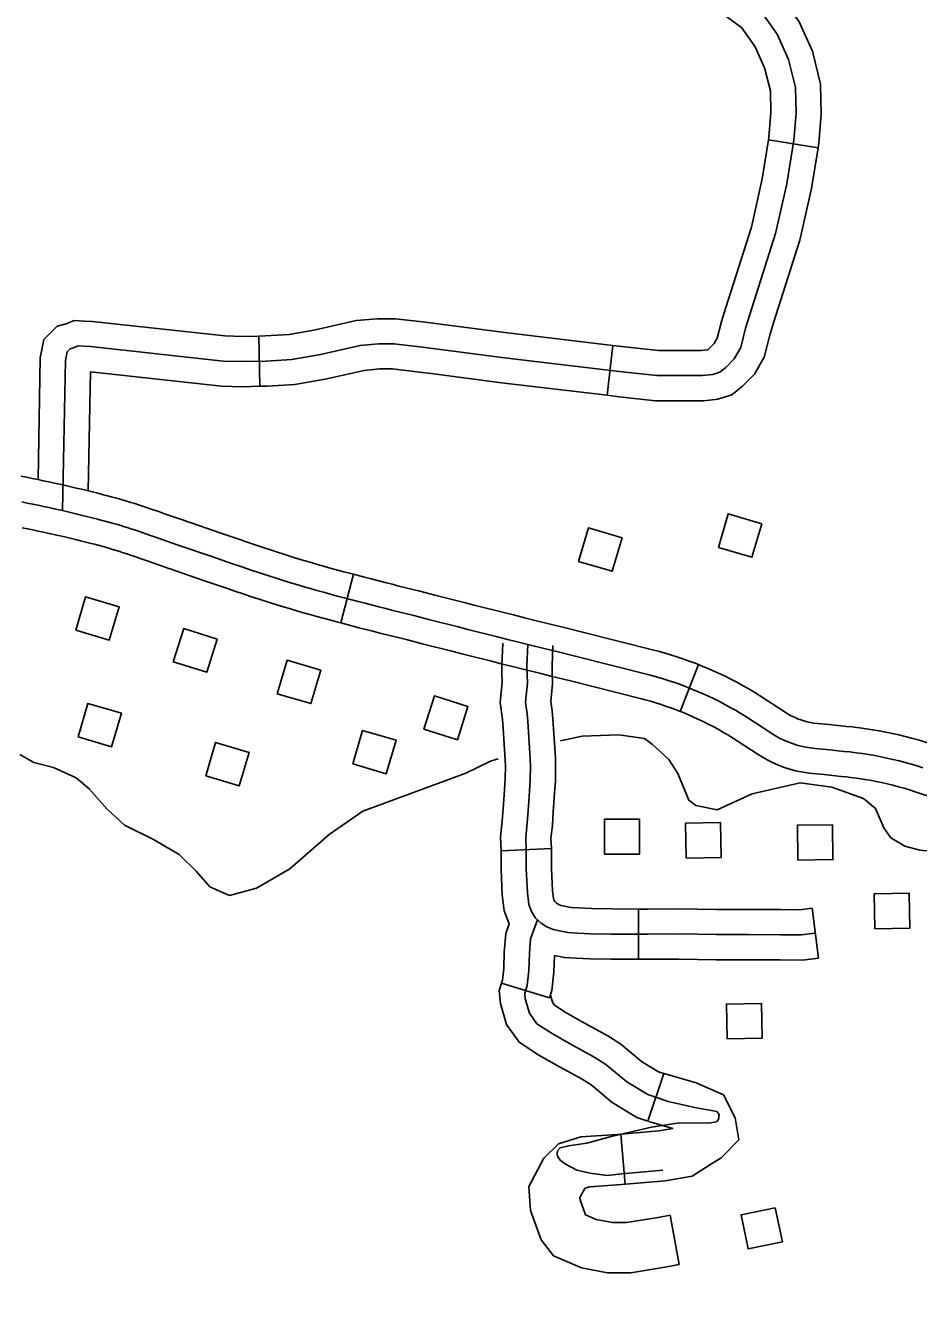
# Model space of a CAD drawing. Extents: x -19 to 366, y -4 to 359.
# Drawn here: x 136.861 to 137.366, y 193.292 to 194.009 of the extents above; entities that cross this region are included whole.
import ezdxf

# ---------------------------------------------------------------- set-up
doc = ezdxf.new("R2010")
doc.units = 0
for name, color, linetype in [('Level 31', 7, 'Continuous'), ('Level 32', 7, 'Continuous'), ('Level 35', 7, 'Continuous'), ('Level 56', 7, 'Continuous'), ('Level 60', 7, 'Continuous')]:
    doc.layers.add(name, color=color, linetype=linetype)

msp = doc.modelspace()

# ---------------------------------------------------------------- linework, layer by layer
at = {"layer": 'Level 31'}
for p, q in [((137.30943, 193.94008), (137.28138, 193.94458)), ((136.99328, 193.83379), (136.99393, 193.80539)), ((137.19348, 193.82852), (137.19013, 193.80031)), ((137.19013, 193.80031), (137.19013, 193.80031)), ((137.0468, 193.69918), (137.03957, 193.67171)), ((137.14354, 193.67465), (137.14354, 193.67465)), ((137.23142, 193.62174), (137.24185, 193.64816))]:
    msp.add_line(p, q, dxfattribs=at)
for points in [[(137.30943, 193.94008), (137.30986, 193.94277), (137.31117, 193.95923), (137.31082, 193.97611), (137.30619, 193.99466), (137.29873, 194.01136), (137.28688, 194.02803), (137.26946, 194.04084), (137.2679, 194.04171)], [(136.88235, 193.73514), (136.88396, 193.81998), (136.88487, 193.82484), (136.88669, 193.82666), (136.88882, 193.82727), (136.89125, 193.82818), (136.89822, 193.82788), (136.97318, 193.81968), (136.9841, 193.81937), (136.99745, 193.81968), (137.01202, 193.82059), (137.0281, 193.82332), (137.05056, 193.82848), (137.06087, 193.82939), (137.06967, 193.82939), (137.08576, 193.82757), (137.13218, 193.8215), (137.19864, 193.81361), (137.21836, 193.81148), (137.23414, 193.81148), (137.24416, 193.81148), (137.24992, 193.81209), (137.25387, 193.8133), (137.25721, 193.81603), (137.26206, 193.82089), (137.2657, 193.82727), (137.26843, 193.8382), (137.28543, 193.89164), (137.2918, 193.91987), (137.29574, 193.94447), (137.29696, 193.95965), (137.29665, 193.97422), (137.29271, 193.99001), (137.28634, 194.00428), (137.27663, 194.01794)], [(137.28138, 193.94458), (137.28163, 193.94616), (137.28274, 193.96007), (137.28249, 193.97233), (137.27923, 193.98536), (137.27394, 193.9972), (137.26637, 194.00785), (137.25405, 194.01691), (137.25402, 194.01693)], [(137.28138, 193.94458), (137.27784, 193.92256), (137.2717, 193.89536), (137.25725, 193.84991)], [(137.28432, 193.8413), (137.29915, 193.88791), (137.30575, 193.91718), (137.30943, 193.94008)], [(137.25725, 193.84991), (137.25476, 193.84208), (137.2524, 193.83261), (137.25067, 193.82959), (137.24766, 193.82658), (137.24704, 193.82607), (137.24341, 193.82569), (137.23414, 193.82569), (137.21913, 193.82569), (137.20024, 193.82772), (137.19348, 193.82852)], [(136.89677, 193.74633), (136.89628, 193.74645), (136.89317, 193.7472), (136.89007, 193.74793), (136.88551, 193.74899), (136.88075, 193.75006), (136.87763, 193.75074), (136.87452, 193.75141), (136.8714, 193.75208), (136.86848, 193.75272), (136.86978, 193.82144), (136.87172, 193.83177), (136.87925, 193.83931), (136.88436, 193.84077), (136.88897, 193.8425), (136.89468, 193.84225)], [(136.89468, 193.84225), (136.89931, 193.84205), (136.97415, 193.83386), (136.98414, 193.83358), (136.99328, 193.83379)], [(136.99328, 193.83379), (136.99685, 193.83387), (137.01038, 193.83472), (137.02532, 193.83726), (137.04833, 193.84255), (137.06025, 193.8436), (137.07048, 193.8436), (137.08748, 193.84167), (137.0944, 193.84077)], [(137.0944, 193.84077), (137.13394, 193.8356), (137.19348, 193.82852)], [(137.19013, 193.80031), (137.19704, 193.79949), (137.2176, 193.79728), (137.23414, 193.79728), (137.2449, 193.79728), (137.25278, 193.79811), (137.26071, 193.80055), (137.26675, 193.80549), (137.27345, 193.8122), (137.27901, 193.82192), (137.28211, 193.83432), (137.28432, 193.8413)], [(136.89805, 193.81361), (136.89677, 193.74633)], [(136.99393, 193.80539), (136.98406, 193.80517), (136.97221, 193.8055), (136.89805, 193.81361)], [(136.99393, 193.80539), (136.99806, 193.80548), (137.01366, 193.80646), (137.03088, 193.80939), (137.05278, 193.81442), (137.0615, 193.81519), (137.06887, 193.81519), (137.08404, 193.81347), (137.09072, 193.8126)], [(137.09072, 193.8126), (137.13043, 193.8074), (137.19013, 193.80031)], [(136.95252, 193.72907), (136.95176, 193.72934), (136.94005, 193.73341), (136.93616, 193.73477), (136.93407, 193.73551), (136.9319, 193.73626), (136.92972, 193.737), (136.92752, 193.73773), (136.92534, 193.73843), (136.92315, 193.73913), (136.92096, 193.73981), (136.91877, 193.74048), (136.91653, 193.74113), (136.91433, 193.74177), (136.91212, 193.74239), (136.90991, 193.743), (136.90769, 193.7436), (136.90558, 193.74414), (136.90247, 193.74493), (136.89936, 193.7457), (136.89628, 193.74645), (136.89317, 193.7472), (136.89007, 193.74793), (136.88551, 193.74899), (136.88075, 193.75006), (136.87763, 193.75074), (136.87452, 193.75141), (136.8714, 193.75208), (136.86829, 193.75273), (136.86516, 193.75336), (136.86204, 193.75399), (136.85894, 193.7546)], [(136.88235, 193.73514), (136.87767, 193.73619), (136.8746, 193.73686), (136.87155, 193.73752), (136.86847, 193.73818), (136.86542, 193.73881), (136.86235, 193.73944), (136.85927, 193.74005)], [(137.14538, 193.65956), (137.13941, 193.66104), (137.13383, 193.66244), (137.12827, 193.66383), (137.11151, 193.66805), (137.10595, 193.66946), (137.08922, 193.67372), (137.08366, 193.67515), (137.08085, 193.67587), (137.07691, 193.67684), (137.06903, 193.67879), (137.0651, 193.67978), (137.06118, 193.68077), (137.05333, 193.68279), (137.04942, 193.6838), (137.04159, 193.68587), (137.03767, 193.68691), (137.02986, 193.68901), (137.02602, 193.69006), (137.02179, 193.69127), (137.01885, 193.69214), (137.01591, 193.69302), (137.01003, 193.6948), (137.00709, 193.69571), (137.00417, 193.69663), (136.99831, 193.6985), (136.9954, 193.69945), (136.99248, 193.70041), (136.98956, 193.70138), (136.98375, 193.70335), (136.98085, 193.70435), (136.97846, 193.70518), (136.96668, 193.70918), (136.96278, 193.71052), (136.95103, 193.71456), (136.94711, 193.71592), (136.93538, 193.72), (136.93146, 193.72136), (136.92937, 193.7221), (136.92729, 193.72282), (136.92521, 193.72353), (136.9231, 193.72423), (136.921, 193.72491), (136.9189, 193.72558), (136.91679, 193.72623), (136.91469, 193.72687), (136.91256, 193.7275), (136.91044, 193.72811), (136.90831, 193.72871), (136.90618, 193.72929), (136.90406, 193.72986), (136.90205, 193.73038), (136.89902, 193.73115), (136.89597, 193.73191), (136.89294, 193.73265), (136.88989, 193.73338), (136.88683, 193.7341), (136.88235, 193.73514)], [(137.0468, 193.69918), (137.04522, 193.6996), (137.04135, 193.70063), (137.03358, 193.70272), (137.02984, 193.70374), (137.02576, 193.70491), (137.0229, 193.70576), (137.02001, 193.70662), (137.0142, 193.70838), (137.01133, 193.70927), (137.00847, 193.71017), (137.00267, 193.71202), (136.99981, 193.71295), (136.99693, 193.7139), (136.99408, 193.71485), (136.98834, 193.71679), (136.98549, 193.71777), (136.98307, 193.71861), (136.97128, 193.72262), (136.9674, 193.72395), (136.95566, 193.72799), (136.95252, 193.72907)], [(136.94326, 193.70222), (136.94246, 193.70249), (136.93071, 193.70658), (136.92675, 193.70796), (136.92467, 193.7087), (136.92268, 193.70939), (136.9207, 193.71006), (136.91869, 193.71073), (136.91666, 193.71138), (136.91465, 193.71202), (136.91262, 193.71265), (136.91061, 193.71326), (136.90859, 193.71386), (136.90654, 193.71445), (136.9045, 193.71502), (136.90246, 193.71558), (136.90043, 193.71613), (136.89852, 193.71662), (136.89557, 193.71737), (136.89258, 193.71811), (136.8896, 193.71884), (136.8866, 193.71956), (136.8836, 193.72027), (136.87919, 193.72129), (136.8746, 193.72232), (136.87157, 193.72299), (136.86857, 193.72364), (136.86555, 193.72428), (136.86256, 193.7249), (136.85954, 193.72551)], [(137.03957, 193.67171), (137.03795, 193.67213), (137.03399, 193.67319), (137.02615, 193.6753), (137.0222, 193.67638), (137.01782, 193.67763), (137.01481, 193.67852), (137.01181, 193.67942), (137.00586, 193.68122), (137.00285, 193.68216), (136.99988, 193.68309), (136.99396, 193.68498), (136.99098, 193.68595), (136.98802, 193.68692), (136.98504, 193.68791), (136.97915, 193.68991), (136.97621, 193.69092), (136.97385, 193.69174), (136.96209, 193.69574), (136.95816, 193.69709), (136.94641, 193.70113), (136.94325, 193.70222)], [(137.14354, 193.67465), (137.14285, 193.67482), (137.13728, 193.67621), (137.13173, 193.67761), (137.11499, 193.68182), (137.10945, 193.68322), (137.09274, 193.68748), (137.0872, 193.6889), (137.08431, 193.68965), (137.08031, 193.69063), (137.07248, 193.69257), (137.06858, 193.69355), (137.0647, 193.69454), (137.05688, 193.69654), (137.05301, 193.69755), (137.0468, 193.69918)], [(137.03957, 193.67171), (137.04582, 193.67006), (137.04978, 193.66903), (137.05767, 193.66701), (137.06162, 193.66601), (137.06559, 193.66501), (137.07351, 193.66305), (137.07738, 193.66209), (137.08013, 193.66139), (137.0857, 193.65996), (137.10245, 193.65569), (137.10803, 193.65427), (137.1248, 193.65006), (137.13037, 193.64866), (137.13597, 193.64726), (137.13669, 193.64708)], [(137.24185, 193.64816), (137.23998, 193.6489), (137.23652, 193.65019), (137.23303, 193.65142), (137.22955, 193.65259), (137.22603, 193.65369), (137.2225, 193.65473), (137.21898, 193.65571), (137.21663, 193.65632), (137.17635, 193.66654), (137.16514, 193.6693), (137.15957, 193.67067), (137.1488, 193.67334), (137.14354, 193.67465)], [(137.3687, 193.58987), (137.36535, 193.59094), (137.36198, 193.59195), (137.35859, 193.5929), (137.35518, 193.59379), (137.35176, 193.59462), (137.34833, 193.59539), (137.3449, 193.59611), (137.34144, 193.59677), (137.33797, 193.59736), (137.33449, 193.5979), (137.33102, 193.59838), (137.32729, 193.5988), (137.32404, 193.59915), (137.32078, 193.59949), (137.31753, 193.59983), (137.31427, 193.60015), (137.30774, 193.60078), (137.30517, 193.60105), (137.30256, 193.60147), (137.29996, 193.60201), (137.2974, 193.6027), (137.29489, 193.60351), (137.29242, 193.60445), (137.29, 193.60551), (137.28762, 193.60669), (137.28533, 193.60799), (137.28328, 193.60928), (137.26864, 193.61878), (137.26572, 193.62057), (137.26276, 193.62233), (137.25977, 193.62402), (137.25676, 193.62566), (137.2537, 193.62725), (137.25063, 193.62879), (137.24753, 193.63027), (137.24441, 193.6317), (137.24126, 193.63306), (137.23807, 193.63438), (137.23488, 193.63564), (137.23167, 193.63684), (137.22842, 193.63799), (137.22517, 193.63907), (137.22189, 193.64011), (137.21859, 193.64108), (137.2153, 193.64199), (137.2131, 193.64256), (137.17291, 193.65276), (137.16174, 193.65551), (137.15616, 193.65688), (137.14538, 193.65956)], [(137.32969, 193.61282), (137.32884, 193.61292), (137.32555, 193.61327), (137.32225, 193.61362), (137.31896, 193.61396), (137.31566, 193.61429), (137.30915, 193.61491), (137.30703, 193.61513), (137.30515, 193.61544), (137.30326, 193.61583), (137.30142, 193.61633), (137.2996, 193.61691), (137.2978, 193.6176), (137.29602, 193.61838), (137.2943, 193.61924), (137.29261, 193.6202), (137.29091, 193.62126), (137.27624, 193.63078), (137.27306, 193.63274), (137.26987, 193.63462), (137.26668, 193.63643), (137.26344, 193.6382), (137.26015, 193.63991), (137.25686, 193.64155), (137.25354, 193.64314), (137.25019, 193.64467), (137.24681, 193.64614), (137.24339, 193.64755), (137.24185, 193.64816)], [(137.13669, 193.64708), (137.14196, 193.64577), (137.15275, 193.6431), (137.15835, 193.64171), (137.16947, 193.63898), (137.20957, 193.6288), (137.21161, 193.62827), (137.21468, 193.62742), (137.21775, 193.62652), (137.22078, 193.62556), (137.22381, 193.62455), (137.22683, 193.62349), (137.22979, 193.62238), (137.23142, 193.62174)], [(137.32653, 193.58459), (137.32574, 193.58468), (137.32253, 193.58502), (137.31931, 193.58537), (137.31609, 193.58569), (137.31288, 193.58602), (137.30633, 193.58664), (137.30331, 193.58696), (137.29996, 193.5875), (137.29665, 193.58819), (137.29339, 193.58907), (137.29018, 193.5901), (137.28705, 193.59129), (137.28398, 193.59264), (137.28094, 193.59415), (137.27805, 193.59579), (137.27565, 193.5973), (137.26105, 193.60677), (137.25839, 193.60841), (137.25564, 193.61003), (137.25286, 193.61161), (137.25008, 193.61313), (137.24726, 193.6146), (137.24439, 193.61602), (137.24151, 193.6174), (137.23862, 193.61872), (137.23572, 193.61999), (137.23275, 193.62121), (137.23142, 193.62174)], [(137.42841, 193.58539), (137.42802, 193.58551), (137.42328, 193.58698), (137.41856, 193.58847), (137.41385, 193.58996), (137.40915, 193.59147), (137.40443, 193.59299), (137.39974, 193.59453), (137.39503, 193.59608), (137.3731, 193.60338), (137.36954, 193.60451), (137.36593, 193.60559), (137.3623, 193.60661), (137.35866, 193.60756), (137.35501, 193.60845), (137.35134, 193.60928), (137.34768, 193.61004), (137.34397, 193.61075), (137.34025, 193.61138), (137.33655, 193.61196), (137.33279, 193.61248), (137.32969, 193.61282)], [(137.42004, 193.55824), (137.41963, 193.55837), (137.41481, 193.55986), (137.41002, 193.56137), (137.40521, 193.56289), (137.40044, 193.56443), (137.39565, 193.56597), (137.39086, 193.56754), (137.38609, 193.56911), (137.3643, 193.57637), (137.36116, 193.57737), (137.35803, 193.5783), (137.35488, 193.57919), (137.35169, 193.58002), (137.34852, 193.58079), (137.34532, 193.58151), (137.34212, 193.58218), (137.33892, 193.58279), (137.33569, 193.58334), (137.33244, 193.58384), (137.32926, 193.58428), (137.32653, 193.58459)]]:
    msp.add_lwpolyline(points, dxfattribs=at)
at = {"layer": 'Level 32'}
for p, q in [((137.15868, 193.5442), (137.1303, 193.54288)), ((137.20796, 193.51007), (137.20789, 193.48166)), ((137.30609, 193.51057), (137.30963, 193.48238)), ((137.15763, 193.45991), (137.13048, 193.46826)), ((137.22232, 193.41706), (137.2131, 193.39019)), ((137.20033, 193.35452), (137.19789, 193.38283)), ((137.23095, 193.30917), (137.22578, 193.3371))]:
    msp.add_line(p, q, dxfattribs=at)
for points in [[(137.13074, 193.64281), (137.1306, 193.64759), (137.13119, 193.66021)], [(137.30786, 193.49648), (137.29984, 193.49547), (137.28811, 193.49558), (137.27006, 193.49561), (137.25199, 193.49564), (137.23074, 193.49603), (137.21317, 193.49585), (137.19268, 193.4959), (137.18083, 193.49612), (137.17336, 193.49648), (137.16795, 193.49677), (137.16321, 193.49778), (137.15973, 193.49848), (137.15613, 193.5001), (137.15296, 193.50207), (137.14978, 193.50497), (137.14737, 193.50869), (137.14588, 193.51256), (137.14511, 193.5192), (137.14447, 193.53269), (137.14451, 193.54316), (137.14417, 193.5504), (137.14506, 193.5587), (137.14554, 193.56573), (137.1461, 193.57368), (137.14625, 193.57657), (137.14675, 193.58303), (137.14687, 193.59085), (137.14672, 193.59489), (137.14542, 193.61623), (137.14504, 193.62035), (137.14403, 193.62702), (137.14511, 193.63773), (137.14481, 193.64747), (137.14538, 193.65956)], [(137.15914, 193.64366), (137.15903, 193.64735), (137.15957, 193.6589)], [(137.1303, 193.54288), (137.12993, 193.55082), (137.13091, 193.55994), (137.13137, 193.56672), (137.13193, 193.57456), (137.13208, 193.57748), (137.13255, 193.58368), (137.13266, 193.5907), (137.13253, 193.5942), (137.13126, 193.61513), (137.13093, 193.61863), (137.12972, 193.62667), (137.13088, 193.63823), (137.13074, 193.64281)], [(137.15868, 193.5442), (137.15841, 193.54997), (137.15922, 193.55747), (137.15971, 193.56475), (137.16028, 193.57281), (137.16043, 193.57566), (137.16094, 193.58238), (137.16108, 193.59099), (137.16091, 193.59558), (137.15958, 193.61732), (137.15914, 193.62206), (137.15834, 193.62737), (137.15933, 193.63723), (137.15914, 193.64366)], [(137.13486, 193.50166), (137.13197, 193.50913), (137.13094, 193.51805), (137.13026, 193.53238), (137.1303, 193.54286), (137.1303, 193.54289)], [(137.20796, 193.51007), (137.19283, 193.51011), (137.1813, 193.51032), (137.17408, 193.51066), (137.16983, 193.5109), (137.16609, 193.51169), (137.16409, 193.51209), (137.16283, 193.51266), (137.16157, 193.51344), (137.1607, 193.51424), (137.16009, 193.51517), (137.15978, 193.51598), (137.15927, 193.52036), (137.15867, 193.533), (137.15872, 193.54346), (137.15868, 193.5442)], [(137.30609, 193.51057), (137.29902, 193.50968), (137.28819, 193.50978), (137.27009, 193.50982), (137.25213, 193.50984), (137.23079, 193.51024), (137.21311, 193.51006), (137.20796, 193.51007)], [(137.13048, 193.46826), (137.13096, 193.46981), (137.13172, 193.47648), (137.13204, 193.48575), (137.13288, 193.49617), (137.13486, 193.50166)], [(137.22159, 193.36253), (137.19846, 193.36039), (137.19026, 193.35957), (137.18059, 193.36089), (137.17304, 193.36253), (137.16665, 193.36597), (137.16369, 193.36811), (137.16222, 193.3704), (137.16189, 193.37172), (137.16222, 193.37352), (137.16369, 193.37516), (137.16829, 193.37631), (137.17862, 193.37779), (137.19239, 193.38156), (137.21535, 193.38681), (137.23093, 193.38927), (137.24733, 193.38911), (137.25193, 193.38993), (137.25316, 193.39108), (137.25348, 193.39403), (137.25217, 193.39567), (137.23971, 193.39797), (137.22462, 193.40125), (137.21314, 193.40519), (137.20133, 193.41241), (137.18952, 193.42226), (137.18329, 193.42619), (137.16886, 193.43407), (137.15902, 193.43965), (137.15049, 193.44523), (137.14623, 193.45114), (137.14393, 193.45934), (137.14361, 193.46262), (137.14492, 193.46689), (137.1459, 193.47542), (137.14623, 193.48494), (137.14689, 193.49314), (137.15081, 193.50403)], [(137.15763, 193.45991), (137.15888, 193.46396), (137.16008, 193.47436), (137.1604, 193.48385)], [(137.20789, 193.48166), (137.19253, 193.4817), (137.18036, 193.48193), (137.17264, 193.48229), (137.16607, 193.48265), (137.1604, 193.48385)], [(137.30963, 193.48238), (137.30066, 193.48126), (137.28803, 193.48137), (137.27004, 193.48141), (137.25185, 193.48143), (137.23068, 193.48183), (137.21322, 193.48165), (137.20789, 193.48166)], [(137.2131, 193.39019), (137.20706, 193.39226), (137.19304, 193.40083), (137.18115, 193.41075), (137.17609, 193.41394), (137.16195, 193.42166), (137.15162, 193.42752), (137.14052, 193.43478), (137.13323, 193.44487), (137.12992, 193.4567), (137.12919, 193.46406), (137.13048, 193.46826)], [(137.22232, 193.41706), (137.21922, 193.41812), (137.20963, 193.42399), (137.1979, 193.43376), (137.1905, 193.43844), (137.17577, 193.44648), (137.16642, 193.45178), (137.16047, 193.45567), (137.15923, 193.4574), (137.1581, 193.46143), (137.15763, 193.45991)], [(137.22169, 193.41726), (137.24043, 193.4118), (137.25591, 193.40504), (137.26262, 193.39214), (137.2647, 193.37962), (137.25456, 193.36947), (137.24833, 193.36553), (137.23822, 193.35912), (137.22298, 193.35647), (137.19828, 193.35435), (137.18042, 193.35315), (137.17766, 193.35233), (137.17755, 193.35222), (137.17481, 193.3471), (137.1749, 193.34572), (137.178, 193.33728), (137.18408, 193.33474), (137.19316, 193.33296), (137.2012, 193.33296), (137.21898, 193.33584), (137.22578, 193.3371)], [(137.21374, 193.38998), (137.22724, 193.38605), (137.21932, 193.38467), (137.19611, 193.38267), (137.17533, 193.38129), (137.16263, 193.37747), (137.15449, 193.36933), (137.1459, 193.35331), (137.14684, 193.33973), (137.15291, 193.32318), (137.15987, 193.31408), (137.17578, 193.30741), (137.19041, 193.30455), (137.20349, 193.30455), (137.22384, 193.30785), (137.23095, 193.30917)]]:
    msp.add_lwpolyline(points, dxfattribs=at)
at = {"layer": 'Level 35'}
for points in [[(137.1639, 193.60516), (137.17609, 193.60771), (137.19686, 193.60844), (137.21126, 193.60641), (137.21585, 193.60307), (137.22507, 193.5945), (137.23012, 193.58662), (137.23643, 193.57155), (137.24026, 193.56857), (137.25239, 193.56613), (137.27226, 193.57519), (137.29936, 193.58135), (137.31716, 193.57899)], [(136.85812, 193.59736), (136.86613, 193.59294), (136.87714, 193.59009), (136.89009, 193.58424), (136.89738, 193.57792), (136.9074, 193.5667), (136.91739, 193.55739), (136.93377, 193.54932), (136.94828, 193.54084), (136.95789, 193.53151), (136.96561, 193.52254), (136.97665, 193.51779), (136.99207, 193.52185), (137.01077, 193.53279), (137.0331, 193.55215), (137.05214, 193.56537), (137.11033, 193.58685), (137.1242, 193.59354), (137.12865, 193.59488)], [(137.31716, 193.57899), (137.33503, 193.57247), (137.34193, 193.56689), (137.34666, 193.55597), (137.35053, 193.55034), (137.35855, 193.54554), (137.3669, 193.54341), (137.37675, 193.54244), (137.38995, 193.54342), (137.40812, 193.54146), (137.41876, 193.53822), (137.44406, 193.53452)]]:
    msp.add_lwpolyline(points, dxfattribs=at)
at = {"layer": 'Level 56'}
for points in [[(137.25306, 193.71437), (137.25863, 193.73328), (137.27759, 193.72769), (137.27202, 193.70878)], [(137.17406, 193.7065), (137.17963, 193.72541), (137.19859, 193.71982), (137.19302, 193.70092)], [(136.8898, 193.66757), (136.89537, 193.68648), (136.91433, 193.68089), (136.90876, 193.66198)], [(136.94495, 193.64973), (136.95085, 193.66854), (136.96971, 193.66262), (136.96381, 193.64381)], [(137.00374, 193.63169), (137.00931, 193.6506), (137.02828, 193.64501), (137.02271, 193.6261)], [(136.89111, 193.60733), (136.89668, 193.62624), (136.91565, 193.62065), (136.91007, 193.60174)], [(137.08666, 193.61165), (137.09256, 193.63046), (137.11142, 193.62454), (137.10552, 193.60573)], [(137.04635, 193.59206), (137.05192, 193.61097), (137.07089, 193.60538), (137.06531, 193.58647)], [(136.96325, 193.58525), (136.96882, 193.60416), (136.98779, 193.59857), (136.98222, 193.57966)], [(137.18862, 193.54106), (137.18862, 193.56077), (137.20839, 193.56077), (137.20839, 193.54106)], [(137.23482, 193.53885), (137.23447, 193.55856), (137.25424, 193.55891), (137.25459, 193.5392)], [(137.29807, 193.53766), (137.29773, 193.55737), (137.3175, 193.55771), (137.31784, 193.538)], [(137.34155, 193.49893), (137.3412, 193.51864), (137.36097, 193.51899), (137.36132, 193.49928)], [(137.25799, 193.43669), (137.25765, 193.4564), (137.27741, 193.45675), (137.27776, 193.43704)], [(137.28523, 193.34132), (137.28923, 193.32202), (137.26986, 193.31801), (137.26587, 193.33732)]]:
    msp.add_lwpolyline(points, close=True, dxfattribs=at)
at = {"layer": 'Level 60'}
for points in [[(139.44064, 1.53154), (139.25106, 10.14733), (139.06082, 18.76327), (138.86992, 27.37935), (138.67836, 35.99557), (138.48613, 44.61194), (138.29325, 53.22845), (138.09971, 61.84511), (137.9055, 70.46191), (137.71065, 79.07885), (137.51513, 87.69595), (137.31896, 96.31318), (137.12214, 104.93057), (136.92466, 113.54809), (136.72653, 122.16577), (136.52775, 130.78359), (136.32832, 139.40156), (136.12824, 148.01968), (135.9275, 156.63794), (135.72612, 165.25636), (135.5241, 173.87492), (135.32143, 182.49362), (135.11811, 191.11248), (134.91415, 199.73149), (134.70954, 208.35064), (134.50429, 216.96995), (134.2984, 225.5894), (134.09187, 234.209), (133.8847, 242.82876), (133.6769, 251.44866), (133.46845, 260.06872), (133.25937, 268.68892), (133.04965, 277.30928), (132.8393, 285.92978), (132.62831, 294.55044), (132.41669, 303.17125), (132.20444, 311.79221), (131.99156, 320.41333), (131.77805, 329.0346), (131.56391, 337.65601), (131.34914, 346.27759)], [(0, 189.51617), (7.11214, 189.52059), (14.22427, 189.53386), (21.33637, 189.55597), (28.44845, 189.58693), (35.56048, 189.62672), (42.67245, 189.67537), (49.78436, 189.73285), (56.89619, 189.79918), (64.00793, 189.87436), (71.11958, 189.95838), (78.23111, 190.05124), (85.34253, 190.15294), (92.45381, 190.26349), (99.56495, 190.38288), (106.67593, 190.51112), (113.78675, 190.6482), (120.89739, 190.79412), (128.00785, 190.94888), (135.11811, 191.11248), (142.22816, 191.28493), (149.33799, 191.46621), (156.44759, 191.65634), (163.55694, 191.85531), (170.66605, 192.06312), (177.77489, 192.27977), (184.88345, 192.50526), (191.99173, 192.73959), (199.09971, 192.98276), (206.20739, 193.23477), (213.31474, 193.49561), (220.42177, 193.7653), (227.52845, 194.04382), (234.63479, 194.33118), (241.74076, 194.62738), (248.84635, 194.93241), (255.95157, 195.24628), (263.05638, 195.56898), (270.16079, 195.90052), (277.26478, 196.24089), (284.36834, 196.5901), (291.47147, 196.94814), (298.57414, 197.31501), (305.67635, 197.69072), (312.77809, 198.07525), (319.87934, 198.46862), (326.9801, 198.87082), (334.08035, 199.28185), (341.18009, 199.7017)]]:
    msp.add_spline(points, degree=3, dxfattribs=at)

doc.saveas('drawing.dxf')
